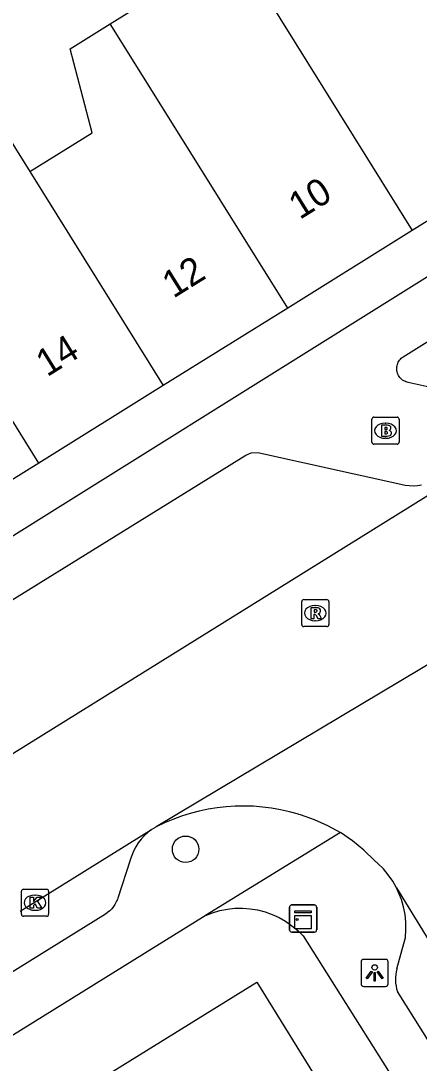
# Model space of a CAD drawing. Extents: x 159280 to 160375, y 384531 to 385872.
# Drawn here: x 159857.62 to 159872.3, y 385391.6 to 385430.03 of the extents above; entities that cross this region are included whole.
import ezdxf

# ---------------------------------------------------------------- set-up
doc = ezdxf.new("R2010")
doc.units = 0
for name, color, linetype in [('IMGEO_Boom', 7, 'Continuous'), ('IMGEO_Brandkraan', 7, 'Continuous'), ('IMGEO_Kast', 7, 'Continuous'), ('IMGEO_Kolk', 7, 'Continuous'), ('IMGEO_Lichtpunt', 7, 'Continuous'), ('IMGEO_Pand', 7, 'Continuous'), ('IMGEO_Pand_nummerreeks', 7, 'Continuous'), ('IMGEO_Rijbaan_lokaal_open', 7, 'Continuous'), ('IMGEO_Rioolput', 7, 'Continuous'), ('IMGEO_Voetpad_open', 7, 'Continuous')]:
    doc.layers.add(name, color=color, linetype=linetype)

msp = doc.modelspace()

# ---------------------------------------------------------------- linework, layer by layer
at = {"layer": 'IMGEO_Boom'}
msp.add_circle((159863.693, 385399.485), 0.489, dxfattribs=at)
at = {"layer": 'IMGEO_Brandkraan'}
for p, q in [((159870.558, 385414.495), (159870.558, 385415.347)), ((159870.633, 385415.421), (159871.485, 385415.421)), ((159871.559, 385415.347), (159871.559, 385414.495)), ((159871.046, 385415.201), (159871.071, 385415.201)), ((159871.069, 385414.641), (159871.044, 385414.641)), ((159871.485, 385414.421), (159870.633, 385414.421))]:
    msp.add_line(p, q, dxfattribs=at)
for points in [[(159870.558, 385414.495), (159870.558, 385415.347)], [(159870.633, 385415.421), (159871.485, 385415.421)], [(159871.559, 385415.347), (159871.559, 385414.495)], [(159870.906, 385415.121), (159870.906, 385414.721), (159871.119, 385414.721)], [(159871.137, 385415.121), (159870.906, 385415.121)], [(159871.085, 385415.04), (159871.031, 385415.04), (159871.031, 385414.964)], [(159871.031, 385414.964), (159871.084, 385414.964)], [(159871.093, 385414.888), (159871.031, 385414.888), (159871.031, 385414.807)], [(159871.031, 385414.807), (159871.093, 385414.807)], [(159871.485, 385414.421), (159870.633, 385414.421)]]:
    msp.add_lwpolyline(points, dxfattribs=at)
for centre, radius, start, end in [((159870.635, 385415.345), 0.0765, 91.552, 178.448), ((159870.635, 385415.345), 0.0765, 91.552, 178.448), ((159871.483, 385415.345), 0.0765, 1.552, 88.448), ((159871.483, 385415.345), 0.0765, 1.552, 88.448), ((159871.086, 385415.002), 0.0379, 267.8285, 90.9355), ((159871.141, 385414.976), 0.145, 59.4692, 91.5367), ((159871.166, 385415.023), 0.0922, 285.5137, 58.1501), ((159871.171, 385414.831), 0.105, 301.3115, 78.989), ((159871.094, 385414.847), 0.0404, 269.8759, 90.5077), ((159871.125, 385414.972), 0.251, 268.6676, 293.5347), ((159870.635, 385414.497), 0.0765, 181.552, 268.448), ((159870.635, 385414.497), 0.0765, 181.552, 268.448), ((159871.483, 385414.497), 0.0765, 271.552, 358.448), ((159871.483, 385414.497), 0.0765, 271.552, 358.448)]:
    msp.add_arc(centre, radius, start, end, dxfattribs=at)
for centre, major_axis, ratio, start_param, end_param in [((159871.045, 385414.921), (-0.387, 0.002), 0.722429, 4.712389, 7.853982), ((159871.07, 385414.921), (-0.39, 0.002), 0.717154, 1.570796, 4.712389)]:
    msp.add_ellipse(centre, major_axis=major_axis, ratio=ratio, start_param=start_param, end_param=end_param, dxfattribs=at)
at = {"layer": 'IMGEO_Kast'}
for p, q in [((159867.522, 385396.506), (159867.522, 385397.347)), ((159867.522, 385397.347), (159867.522, 385396.506)), ((159867.597, 385397.431), (159868.438, 385397.431)), ((159868.438, 385397.431), (159867.597, 385397.431)), ((159868.522, 385397.356), (159868.522, 385396.515)), ((159868.522, 385396.515), (159868.522, 385397.356)), ((159868.447, 385396.431), (159867.606, 385396.431)), ((159867.606, 385396.431), (159868.447, 385396.431))]:
    msp.add_line(p, q, dxfattribs=at)
for points in [[(159867.717, 385397.221), (159868.317, 385397.221), (159868.317, 385397.136), (159867.717, 385397.136), (159867.717, 385397.221)], [(159867.717, 385397.046), (159868.317, 385397.046), (159868.317, 385396.557), (159867.717, 385396.557), (159867.717, 385397.046)]]:
    msp.add_lwpolyline(points, dxfattribs=at)
msp.add_circle((159867.801, 385396.895), 0.0377, dxfattribs=at)
for centre, start, end in [((159867.6, 385397.353), 92.4484, 184.2845), ((159867.6, 385397.353), 92.4484, 184.2845), ((159868.444, 385397.353), 2.4484, 94.2845), ((159868.444, 385397.353), 2.4484, 94.2845), ((159867.6, 385396.509), 182.4484, 274.2845), ((159867.6, 385396.509), 182.4484, 274.2845), ((159868.444, 385396.509), 272.4484, 4.2845), ((159868.444, 385396.509), 272.4484, 4.2845)]:
    msp.add_arc(centre, 0.0779, start, end, dxfattribs=at)
at = {"layer": 'IMGEO_Kolk'}
for p, q in [((159857.717, 385398.014), (159858.569, 385398.014)), ((159857.642, 385397.088), (159857.642, 385397.94)), ((159858.13, 385397.794), (159858.155, 385397.794)), ((159858.643, 385397.94), (159858.643, 385397.088)), ((159858.569, 385397.014), (159857.717, 385397.014)), ((159858.153, 385397.234), (159858.128, 385397.234))]:
    msp.add_line(p, q, dxfattribs=at)
for points in [[(159857.717, 385398.014), (159858.569, 385398.014)], [(159857.642, 385397.088), (159857.642, 385397.94)], [(159857.963, 385397.714), (159858.086, 385397.714), (159858.086, 385397.563), (159858.216, 385397.714), (159858.38, 385397.714), (159858.234, 385397.563), (159858.387, 385397.314), (159858.235, 385397.314), (159858.15, 385397.478), (159858.086, 385397.411), (159858.086, 385397.314), (159857.963, 385397.314), (159857.963, 385397.714)], [(159858.643, 385397.94), (159858.643, 385397.088)], [(159858.569, 385397.014), (159857.717, 385397.014)]]:
    msp.add_lwpolyline(points, dxfattribs=at)
for centre, start, end in [((159857.719, 385397.938), 91.552, 178.448), ((159857.719, 385397.938), 91.552, 178.448), ((159858.567, 385397.938), 1.552, 88.448), ((159858.567, 385397.938), 1.552, 88.448), ((159857.719, 385397.09), 181.552, 268.448), ((159857.719, 385397.09), 181.552, 268.448), ((159858.567, 385397.09), 271.552, 358.448), ((159858.567, 385397.09), 271.552, 358.448)]:
    msp.add_arc(centre, 0.0765, start, end, dxfattribs=at)
for centre, major_axis, ratio, start_param, end_param in [((159858.129, 385397.514), (-0.387, 0.002), 0.722429, 4.712389, 7.853982), ((159858.154, 385397.514), (-0.39, 0.002), 0.717154, 1.570796, 4.712389)]:
    msp.add_ellipse(centre, major_axis=major_axis, ratio=ratio, start_param=start_param, end_param=end_param, dxfattribs=at)
at = {"layer": 'IMGEO_Lichtpunt'}
for p, q in [((159870.161, 385395.331), (159870.161, 385394.524)), ((159870.161, 385395.331), (159870.161, 385394.524)), ((159871.063, 385395.426), (159870.255, 385395.426)), ((159871.063, 385395.426), (159870.255, 385395.426)), ((159871.157, 385394.524), (159871.157, 385395.331)), ((159871.157, 385394.524), (159871.157, 385395.331)), ((159870.255, 385394.43), (159871.063, 385394.43)), ((159870.255, 385394.43), (159871.063, 385394.43))]:
    msp.add_line(p, q, dxfattribs=at)
for points in [[(159870.535, 385394.995), (159870.574, 385394.967), (159870.386, 385394.705), (159870.348, 385394.732), (159870.535, 385394.995)], [(159870.637, 385394.947), (159870.684, 385394.947), (159870.684, 385394.625), (159870.637, 385394.625), (159870.637, 385394.947)], [(159870.747, 385394.967), (159870.785, 385394.994), (159870.972, 385394.732), (159870.933, 385394.704), (159870.747, 385394.967)]]:
    msp.add_lwpolyline(points, dxfattribs=at)
msp.add_circle((159870.66, 385395.129), 0.0994, dxfattribs=at)
for centre, start, end in [((159870.255, 385395.331), 90, 180), ((159870.255, 385395.331), 90, 180), ((159871.063, 385395.331), 0, 90), ((159871.063, 385395.331), 0, 90), ((159870.255, 385394.524), 180, 270), ((159870.255, 385394.524), 180, 270), ((159871.063, 385394.524), 270, 0), ((159871.063, 385394.524), 270, 360)]:
    msp.add_arc(centre, 0.0946, start, end, dxfattribs=at)
at = {"layer": 'IMGEO_Pand'}
for points in [[(159860.917, 385429.929), (159865.516, 385432.792)], [(159865.516, 385432.792), (159872.046, 385422.3)], [(159857.949, 385424.478), (159860.242, 385425.906), (159859.434, 385429.005), (159860.917, 385429.929)], [(159867.458, 385419.443), (159862.536, 385427.334), (159860.917, 385429.929)], [(159851.779, 385424.173), (159856.359, 385427.028), (159857.949, 385424.478)], [(159876.836, 385425.283), (159872.046, 385422.3)], [(159858.281, 385413.729), (159853.364, 385421.623), (159851.779, 385424.173)], [(159857.949, 385424.478), (159862.869, 385416.586)], [(159872.046, 385422.3), (159867.458, 385419.443)], [(159867.458, 385419.443), (159862.869, 385416.586)], [(159862.869, 385416.586), (159858.281, 385413.729)], [(159858.281, 385413.729), (159853.693, 385410.872)], [(159858.087, 385389.488), (159866.317, 385394.582), (159868.845, 385390.497)]]:
    msp.add_lwpolyline(points, dxfattribs=at)
at = {"layer": 'IMGEO_Rijbaan_lokaal_open'}
for points in [[(159897.483, 385427.989), (159854.878, 385401.491)], [(159873.904, 385407.062), (159862.605, 385400.31)], [(159867.853, 385400.778), (159867.91, 385400.762), (159868.424, 385400.586), (159868.921, 385400.365), (159869.396, 385400.101)], [(159857.597, 385397.204), (159862.44, 385400.209)], [(159862.44, 385400.209), (159862.605, 385400.31)], [(159871.466, 385398.058), (159871.325, 385398.306), (159871.162, 385398.541), (159870.979, 385398.76), (159870.777, 385398.962), (159870.654, 385399.069), (159870.266, 385399.45), (159869.846, 385399.795), (159869.396, 385400.101)], [(159871.466, 385398.058), (159885.901, 385374.543)]]:
    msp.add_lwpolyline(points, dxfattribs=at)
msp.add_arc((159865.81, 385394.034), 7.046, 73.1418, 117.0502, dxfattribs=at)
at = {"layer": 'IMGEO_Rioolput'}
for p, q in [((159867.971, 385407.769), (159867.971, 385408.621)), ((159868.046, 385408.695), (159868.898, 385408.695)), ((159868.459, 385408.475), (159868.484, 385408.475)), ((159868.972, 385408.621), (159868.972, 385407.769)), ((159868.898, 385407.695), (159868.046, 385407.695)), ((159868.482, 385407.915), (159868.457, 385407.915))]:
    msp.add_line(p, q, dxfattribs=at)
for points in [[(159867.971, 385407.769), (159867.971, 385408.621)], [(159868.046, 385408.695), (159868.898, 385408.695)], [(159868.56, 385408.393), (159868.308, 385408.395), (159868.308, 385407.995)], [(159868.972, 385408.621), (159868.972, 385407.769)], [(159868.308, 385407.995), (159868.432, 385407.995), (159868.432, 385408.157), (159868.443, 385408.157)], [(159868.486, 385408.314), (159868.432, 385408.314), (159868.432, 385408.233)], [(159868.432, 385408.233), (159868.484, 385408.233)], [(159868.49, 385408.128), (159868.561, 385407.995), (159868.701, 385407.995), (159868.636, 385408.121)], [(159868.898, 385407.695), (159868.046, 385407.695)]]:
    msp.add_lwpolyline(points, dxfattribs=at)
for centre, radius, start, end in [((159868.048, 385408.619), 0.0765, 91.552, 178.448), ((159868.048, 385408.619), 0.0765, 91.552, 178.448), ((159868.559, 385408.283), 0.109, 350.3612, 89.416), ((159868.896, 385408.619), 0.0765, 1.552, 88.448), ((159868.896, 385408.619), 0.0765, 1.552, 88.448), ((159868.442, 385408.104), 0.0533, 26.0293, 88.6989), ((159868.468, 385408.422), 0.19, 274.7715, 282.9687), ((159868.492, 385408.218), 0.0964, 77.0061, 93.1865), ((159868.506, 385408.275), 0.0378, 276.6634, 79.6772), ((159868.557, 385408.283), 0.112, 277.5842, 350.9817), ((159868.541, 385408.068), 0.108, 29.5134, 73.7905), ((159868.048, 385407.771), 0.0765, 181.552, 268.448), ((159868.048, 385407.771), 0.0765, 181.552, 268.448), ((159868.896, 385407.771), 0.0765, 271.552, 358.448), ((159868.896, 385407.771), 0.0765, 271.552, 358.448)]:
    msp.add_arc(centre, radius, start, end, dxfattribs=at)
for centre, major_axis, ratio, start_param, end_param in [((159868.458, 385408.195), (-0.387, 0.002), 0.722429, 4.712389, 7.853982), ((159868.483, 385408.195), (-0.39, 0.002), 0.717154, 1.570796, 4.712389)]:
    msp.add_ellipse(centre, major_axis=major_axis, ratio=ratio, start_param=start_param, end_param=end_param, dxfattribs=at)
at = {"layer": 'IMGEO_Voetpad_open'}
for points in [[(159877.751, 385423.814), (159849.846, 385406.365)], [(159875.77, 385415.838), (159871.89, 385416.703), (159871.857, 385416.711), (159871.813, 385416.724), (159871.77, 385416.742), (159871.729, 385416.763), (159871.69, 385416.788), (159871.654, 385416.817), (159871.62, 385416.848), (159871.589, 385416.882), (159871.562, 385416.919), (159871.537, 385416.959), (159871.517, 385417), (159871.5, 385417.043), (159871.487, 385417.087), (159871.478, 385417.132), (159871.473, 385417.178), (159871.473, 385417.224), (159871.476, 385417.27), (159871.483, 385417.316), (159871.495, 385417.36), (159871.51, 385417.404), (159871.53, 385417.446), (159871.553, 385417.486), (159871.579, 385417.524), (159871.609, 385417.559), (159871.641, 385417.591), (159871.677, 385417.621), (159871.715, 385417.647), (159876.803, 385420.831)], [(159851.818, 385405.292), (159865.909, 385414.021), (159866.112, 385414.11), (159866.355, 385414.113), (159871.629, 385412.946), (159871.778, 385412.914), (159871.929, 385412.895), (159872.081, 385412.89), (159872.233, 385412.898), (159872.384, 385412.92)], [(159862.44, 385400.209), (159862.301, 385400.104), (159862.171, 385399.988), (159862.053, 385399.86), (159861.946, 385399.722), (159861.852, 385399.575), (159861.772, 385399.421), (159861.705, 385399.26), (159861.654, 385399.093), (159861.651, 385399.083), (159861.194, 385397.678), (159861.179, 385397.638), (159861.138, 385397.544), (159861.089, 385397.455), (159861.032, 385397.37), (159860.968, 385397.291), (159860.897, 385397.217), (159860.819, 385397.15), (159860.736, 385397.091), (159820.675, 385372.206)], [(159869.396, 385400.101), (159864.426, 385397.046)], [(159871.475, 385395.071), (159871.791, 385396.23), (159871.813, 385396.513), (159871.809, 385396.798), (159871.779, 385397.08), (159871.725, 385397.359), (159871.646, 385397.632), (159871.543, 385397.897), (159871.466, 385398.058)], [(159864.426, 385397.046), (159864.687, 385397.148), (159864.956, 385397.227), (159865.231, 385397.281), (159865.51, 385397.311), (159865.79, 385397.315), (159866.07, 385397.295), (159866.346, 385397.249), (159866.618, 385397.179), (159866.882, 385397.085), (159867.136, 385396.968), (159867.379, 385396.829), (159867.609, 385396.668), (159867.824, 385396.488), (159868.021, 385396.289), (159872.527, 385389.139), (159885.148, 385368.916)], [(159820.294, 385369.651), (159864.411, 385397.039), (159864.426, 385397.046)], [(159883.245, 385375.529), (159871.5, 385394.237)]]:
    msp.add_lwpolyline(points, dxfattribs=at)
msp.add_arc((159872.839, 385394.695), 1.415, 164.568, 198.866, dxfattribs=at)

# ---------------------------------------------------------------- texts
at = {"layer": 'IMGEO_Pand_nummerreeks'}
for s, rotation, p in [('10', 31.9103, (159867.898, 385422.686)), ('12', 31.908, (159863.239, 385419.784)), ('14', 31.908, (159858.585, 385416.886))]:
    msp.add_text(s, height=1, rotation=rotation, dxfattribs=at).set_placement(p)

doc.saveas('drawing.dxf')
